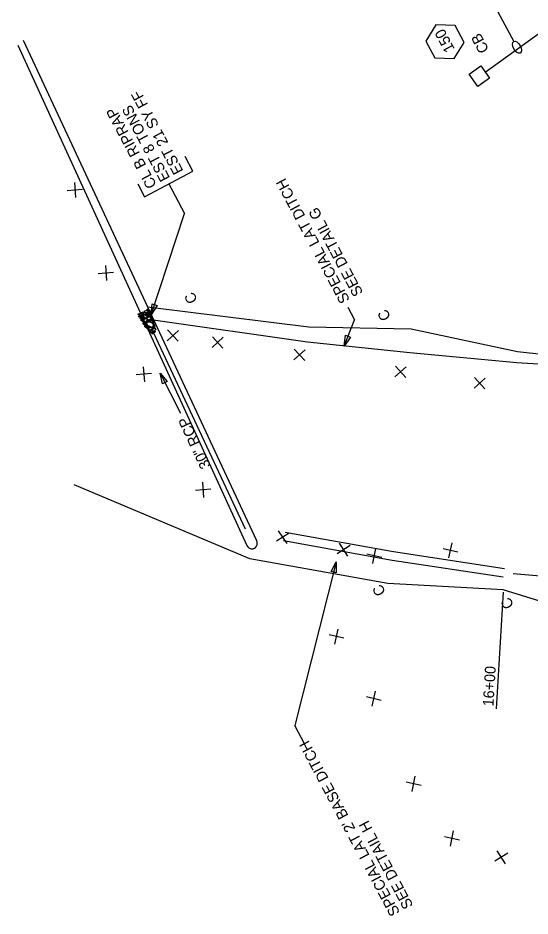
# Model space of a CAD drawing. Extents: x 2384780 to 2405432, y 547869 to 573706.
# Drawn here: x 2401980.8 to 2402219.1, y 570024 to 570441.9 of the extents above; entities that cross this region are included whole.
import ezdxf

# ---------------------------------------------------------------- set-up
doc = ezdxf.new("R2010")
doc.units = 0
for name, color, linetype in [('Old_Level_1', 7, 'Continuous'), ('Old_Level_18', 7, 'Continuous'), ('Old_Level_20', 7, 'Continuous'), ('Old_Level_3', 7, 'Continuous'), ('Old_Level_5', 7, 'Continuous'), ('Old_Level_6', 7, 'Continuous'), ('Old_Level_63', 7, 'Continuous'), ('Old_Level_9', 7, 'Continuous'), ('Prop Pipe CSP 15in', 7, 'Continuous'), ('Prop Pipe Text', 7, 'Continuous')]:
    doc.layers.add(name, color=color, linetype=linetype)

# ---------------------------------------------------------------- blocks, each defined once
blk = doc.blocks.new('SPOT')
at = {"layer": 'Old_Level_1'}
for p, q in [((-5.48625, 4.61225), (5.48625, -4.61175)), ((-4.608, -5.326), (4.609, 5.325))]:
    blk.add_line(p, q, dxfattribs=at)

msp = doc.modelspace()

# ---------------------------------------------------------------- linework, layer by layer
at = {"layer": 'Old_Level_1'}
for p in [(2402050.97, 570364.6), (2402042.82, 570303.67)]:
    msp.add_line(p, (2402058.31, 570350.79), dxfattribs=at)
for points in [[(2402036.53, 570364.63), (2402039.72, 570358.62), (2402062.22, 570370.58), (2402058.62, 570377.37)], [(2402036.77, 570304.24), (2402037.06, 570304.2), (2402037.39, 570303.82), (2402037.31, 570303.51), (2402037.13, 570303.46), (2402036.68, 570303.84), (2402036.66, 570304.04), (2402036.77, 570304.24)], [(2402038.54, 570302.75), (2402038.08, 570302.95), (2402037.33, 570303.66), (2402037.5, 570304.36), (2402038.02, 570304.51), (2402038.87, 570303.62), (2402038.92, 570303.13), (2402038.58, 570302.68)], [(2402039.65, 570304.65), (2402039.37, 570304.42), (2402038.81, 570304.11), (2402038.37, 570304.47), (2402038.31, 570304.76), (2402039.17, 570305.12), (2402039.53, 570304.97), (2402039.65, 570304.65)], [(2402038.88, 570304.22), (2402039.17, 570304.16), (2402039.52, 570303.79), (2402039.42, 570303.49), (2402039.26, 570303.4), (2402038.77, 570303.82), (2402038.75, 570304.06), (2402038.88, 570304.22)], [(2402040.36, 570302.02), (2402040.01, 570302.28), (2402039.24, 570303.02), (2402039.43, 570303.68), (2402039.89, 570303.93), (2402040.7, 570303.02), (2402040.87, 570302.41), (2402040.44, 570302.1)], [(2402041.55, 570305.26), (2402041.14, 570304.94), (2402040.3, 570304.44), (2402039.66, 570304.88), (2402039.61, 570305.41), (2402040.7, 570305.93), (2402041.3, 570305.71), (2402041.55, 570305.26)], [(2402040.07, 570303.92), (2402040.28, 570304.24), (2402040.85, 570304.7), (2402041.25, 570304.57), (2402041.39, 570304.31), (2402040.79, 570303.72), (2402040.41, 570303.63), (2402040.07, 570303.92)], [(2402041.79, 570306.22), (2402041.57, 570306), (2402041.16, 570305.73), (2402040.9, 570305.97), (2402040.84, 570306.23), (2402041.43, 570306.48), (2402041.73, 570306.4), (2402041.79, 570306.22)], [(2402041.36, 570303.99), (2402041.52, 570303.86), (2402041.93, 570303.53), (2402041.78, 570303.18), (2402041.61, 570303.09), (2402041.1, 570303.54), (2402041.22, 570303.79), (2402041.36, 570303.99)], [(2402042.41, 570305.41), (2402042.18, 570305.19), (2402041.77, 570304.92), (2402041.52, 570305.17), (2402041.45, 570305.43), (2402042.04, 570305.67), (2402042.34, 570305.59), (2402042.41, 570305.41)], [(2402042.42, 570304.72), (2402042.2, 570304.49), (2402041.79, 570304.22), (2402041.53, 570304.47), (2402041.47, 570304.73), (2402042.06, 570304.97), (2402042.36, 570304.89), (2402042.42, 570304.72)], [(2402042, 570304.31), (2402042.3, 570304.17), (2402042.66, 570303.81), (2402042.55, 570303.54), (2402042.4, 570303.45), (2402041.9, 570303.87), (2402041.89, 570304.12), (2402042, 570304.31)], [(2402038.02, 570302.94), (2402037.8, 570302.7), (2402037.39, 570302.59), (2402037.07, 570302.8), (2402037.08, 570303.02), (2402037.6, 570303.31), (2402037.93, 570303.1), (2402038.02, 570302.94)], [(2402037.67, 570301.91), (2402037.79, 570302.24), (2402038.14, 570302.52), (2402038.46, 570302.49), (2402038.62, 570302.23), (2402038.13, 570301.88), (2402037.83, 570301.79), (2402037.67, 570301.91)], [(2402038.23, 570301.52), (2402038.52, 570301.48), (2402038.85, 570301.1), (2402038.79, 570300.8), (2402038.6, 570300.74), (2402038.16, 570301.13), (2402038.12, 570301.32), (2402038.23, 570301.52)], [(2402039.37, 570301.77), (2402039.16, 570301.52), (2402038.75, 570301.42), (2402038.42, 570301.62), (2402038.43, 570301.84), (2402038.95, 570302.13), (2402039.28, 570301.94), (2402039.37, 570301.77)], [(2402038.86, 570300.65), (2402039.14, 570301.11), (2402039.88, 570302.04), (2402040.78, 570301.73), (2402041.02, 570301.31), (2402039.98, 570300.24), (2402039.23, 570300.15), (2402038.76, 570300.58)], [(2402039.13, 570302.68), (2402039.37, 570302.62), (2402039.78, 570302.23), (2402039.69, 570301.93), (2402039.5, 570301.87), (2402039.02, 570302.28), (2402038.98, 570302.47), (2402039.13, 570302.68)], [(2402039.01, 570299.53), (2402039.08, 570299.78), (2402039.39, 570300.08), (2402039.74, 570300.06), (2402039.91, 570299.78), (2402039.42, 570299.42), (2402039.11, 570299.37), (2402039.01, 570299.53)], [(2402039.59, 570299.53), (2402039.88, 570299.46), (2402040.2, 570299.09), (2402040.13, 570298.79), (2402039.95, 570298.74), (2402039.5, 570299.13), (2402039.48, 570299.33), (2402039.59, 570299.53)], [(2402040.12, 570300.15), (2402040.39, 570300.08), (2402040.69, 570299.7), (2402040.63, 570299.4), (2402040.43, 570299.29), (2402040, 570299.74), (2402040.01, 570299.96), (2402040.12, 570300.15)], [(2402041.42, 570300.72), (2402041.21, 570300.47), (2402040.8, 570300.37), (2402040.46, 570300.57), (2402040.47, 570300.79), (2402041, 570301.08), (2402041.33, 570300.89), (2402041.42, 570300.72)], [(2402040.9, 570303.38), (2402041.21, 570303.3), (2402041.53, 570302.92), (2402041.44, 570302.62), (2402041.26, 570302.55), (2402040.82, 570302.96), (2402040.78, 570303.19), (2402040.9, 570303.38)], [(2402042.81, 570302.04), (2402042.4, 570301.7), (2402041.47, 570301.29), (2402040.91, 570301.67), (2402040.81, 570302.21), (2402041.9, 570302.71), (2402042.61, 570302.53), (2402042.81, 570302.04)], [(2402041.24, 570300.47), (2402042.09, 570300.39), (2402043.67, 570299.66), (2402043.74, 570298.45), (2402043.16, 570297.86), (2402041.18, 570298.71), (2402040.81, 570299.62), (2402041.08, 570300.53)], [(2402041.7, 570301.24), (2402041.98, 570301.21), (2402042.29, 570300.81), (2402042.24, 570300.53), (2402042.04, 570300.42), (2402041.58, 570300.84), (2402041.57, 570301.09), (2402041.7, 570301.24)], [(2402041.72, 570302.94), (2402041.88, 570303.1), (2402042.25, 570303.43), (2402042.55, 570303.35), (2402042.63, 570303.22), (2402042.31, 570302.79), (2402042, 570302.74), (2402041.81, 570302.86)], [(2402042.14, 570301.19), (2402042.28, 570301.39), (2402042.61, 570301.81), (2402042.94, 570301.62), (2402043.01, 570301.47), (2402042.59, 570300.98), (2402042.38, 570300.98), (2402042.14, 570301.19)], [(2402043.56, 570300.98), (2402043.41, 570300.65), (2402042.91, 570300.15), (2402042.47, 570300.25), (2402042.33, 570300.52), (2402042.9, 570301.18), (2402043.33, 570301.2), (2402043.56, 570300.98)], [(2402042.65, 570303.09), (2402042.93, 570303.04), (2402043.27, 570302.67), (2402043.18, 570302.37), (2402043.01, 570302.28), (2402042.52, 570302.69), (2402042.52, 570302.94), (2402042.65, 570303.09)], [(2402042.96, 570302.1), (2402043.24, 570302.05), (2402043.58, 570301.68), (2402043.49, 570301.37), (2402043.33, 570301.29), (2402042.84, 570301.69), (2402042.83, 570301.94), (2402042.96, 570302.1)], [(2402044.07, 570300.28), (2402043.85, 570300.06), (2402043.44, 570299.79), (2402043.18, 570300.03), (2402043.12, 570300.3), (2402043.71, 570300.54), (2402044.01, 570300.46), (2402044.07, 570300.28)], [(2402043.85, 570299.45), (2402044.13, 570299.35), (2402044.47, 570298.98), (2402044.41, 570298.69), (2402044.21, 570298.58), (2402043.74, 570299.04), (2402043.73, 570299.27), (2402043.85, 570299.45)], [(2402041.17, 570298.42), (2402040.87, 570298.13), (2402040.35, 570297.83), (2402039.9, 570298.17), (2402039.88, 570298.52), (2402040.68, 570298.86), (2402041.03, 570298.68), (2402041.17, 570298.42)], [(2402040.76, 570298.02), (2402041.05, 570297.98), (2402041.38, 570297.6), (2402041.3, 570297.29), (2402041.12, 570297.24), (2402040.68, 570297.64), (2402040.64, 570297.83), (2402040.76, 570298.02)], [(2402041.2, 570298.41), (2402041.5, 570298.32), (2402041.79, 570297.94), (2402041.75, 570297.64), (2402041.55, 570297.54), (2402041.08, 570298.01), (2402041.09, 570298.23), (2402041.2, 570298.41)], [(2402043.44, 570297.32), (2402043.06, 570296.98), (2402042.18, 570296.49), (2402041.54, 570296.91), (2402041.52, 570297.36), (2402042.63, 570297.9), (2402043.19, 570297.73), (2402043.44, 570297.32)], [(2402041.79, 570298.45), (2402042.07, 570298.4), (2402042.4, 570298.02), (2402042.34, 570297.71), (2402042.15, 570297.66), (2402041.7, 570298.06), (2402041.68, 570298.26), (2402041.79, 570298.45)], [(2402042.57, 570296.66), (2402042.87, 570296.49), (2402043.36, 570296.08), (2402043.26, 570295.55), (2402042.91, 570295.35), (2402042.3, 570296.04), (2402042.33, 570296.4), (2402042.57, 570296.66)], [(2402043.05, 570295.09), (2402043.21, 570295.28), (2402043.56, 570295.73), (2402043.83, 570295.54), (2402043.93, 570295.38), (2402043.55, 570294.89), (2402043.2, 570294.83), (2402043.05, 570295.09)], [(2402044.95, 570297.14), (2402044.68, 570296.78), (2402043.98, 570296.04), (2402043.28, 570296.21), (2402043.06, 570296.7), (2402043.96, 570297.53), (2402044.6, 570297.55), (2402044.89, 570297.25)], [(2402044.22, 570297.77), (2402044.03, 570297.65), (2402043.63, 570297.43), (2402043.38, 570297.63), (2402043.29, 570297.8), (2402043.82, 570298.09), (2402044.18, 570298.05), (2402044.22, 570297.77)], [(2402043.88, 570298.73), (2402044.16, 570298.68), (2402044.5, 570298.31), (2402044.4, 570298.01), (2402044.24, 570297.92), (2402043.76, 570298.33), (2402043.75, 570298.58), (2402043.88, 570298.73)], [(2402043.87, 570295.7), (2402044.03, 570295.87), (2402044.34, 570296.31), (2402044.66, 570296.15), (2402044.74, 570295.98), (2402044.35, 570295.44), (2402044.01, 570295.44), (2402043.87, 570295.7)]]:
    msp.add_lwpolyline(points, dxfattribs=at)
msp.add_lwpolyline([(2402045.57, 570308.03), (2402042.82, 570303.67), (2402043.2, 570308.81)], close=True, dxfattribs=at)
at = {"layer": 'Old_Level_18'}
for points in [[(2402248.18, 570279.19), (2402212.92, 570281.31), (2402163.12, 570286.04), (2402115.48, 570290.93), (2402043.7, 570301.16)], [(2402207.15, 570185.59), (2402155.53, 570193.39), (2402105.06, 570202.43)], [(2402473.79, 570202.74), (2402421.96, 570189.13), (2402374.06, 570183.2), (2402320.26, 570179.09), (2402260.11, 570179.02), (2402211.28, 570183.2)], [(2402206.56, 570181.63), (2402154.87, 570189.45), (2402104.35, 570198.5)]]:
    msp.add_lwpolyline(points, dxfattribs=at)
at = {"layer": 'Old_Level_20'}
msp.add_lwpolyline([(2402175.3, 570438.72), (2402170.56, 570431.13), (2402174.76, 570423.23), (2402183.7, 570422.92), (2402188.44, 570430.51), (2402184.24, 570438.41)], close=True, dxfattribs=at)
at = {"layer": 'Old_Level_3'}
msp.add_line((2402043.93, 570295.38), (2402086.49, 570204.09), dxfattribs=at)
at = {"layer": 'Old_Level_5'}
for p, q in [((2402134.34, 570307.27), (2402137.45, 570301.42)), ((2402132.54, 570289.18), (2402137.45, 570301.42)), ((2402046.9, 570276.56), (2402056.48, 570257.93)), ((2402128.9, 570188.8), (2402109.6, 570112.55)), ((2402114.3, 570103.72), (2402109.6, 570112.55))]:
    msp.add_line(p, q, dxfattribs=at)
for points in [[(2402135.56, 570293.35), (2402132.54, 570289.18), (2402133.24, 570294.29)], [(2402048.08, 570271.54), (2402046.9, 570276.56), (2402050.3, 570272.68)], [(2402126.46, 570184.26), (2402128.9, 570188.8), (2402128.89, 570183.65)]]:
    msp.add_lwpolyline(points, close=True, dxfattribs=at)
at = {"layer": 'Old_Level_6'}
for p, q in [((2401980.81, 570429.26), (2402087.35, 570196.32)), ((2401983.25, 570431.46), (2402091.77, 570198.65))]:
    msp.add_line(p, q, dxfattribs=at)
msp.add_arc((2402089.65, 570197.32), 2.51, 203.5584, 32.1856, dxfattribs=at)
at = {"layer": 'Old_Level_63'}
for p, q in [((2402088.72, 570190.15), (2402006.9, 570224.68)), ((2402206.5, 570174.74), (2402203.23, 570120.43))]:
    msp.add_line(p, q, dxfattribs=at)
for points in [[(2402252.73, 570282.19), (2402213.24, 570286.54), (2402163.78, 570297.01), (2402116.07, 570298), (2402041.11, 570307.35)], [(2402206.56, 570175.73), (2402152.84, 570178.72), (2402088.72, 570190.15)], [(2402473.31, 570186.03), (2402424.75, 570173.56), (2402364.98, 570164.41), (2402315.1, 570160.85), (2402255.74, 570160.62), (2402206.56, 570175.73)]]:
    msp.add_lwpolyline(points, dxfattribs=at)
at = {"layer": 'Old_Level_9'}
msp.add_lwpolyline([(2402194.82, 570409.93), (2402190.72, 570415.63), (2402196.17, 570419.55), (2402200.25, 570413.85)], close=True, dxfattribs=at)
at = {"layer": 'Prop Pipe CSP 15in'}
msp.add_line((2402198.21, 570416.7), (2402237.95, 570445.33), dxfattribs=at)
at = {"layer": 'Prop Pipe Text'}
msp.add_line((2402204.15, 570444.68), (2402211.46, 570430.94), dxfattribs=at)
msp.add_ellipse((2402212.94, 570428.24), major_axis=(-1.48, 2.7), ratio=0.548538, dxfattribs=at)

# ---------------------------------------------------------------- block references
at = {"layer": 'Old_Level_63'}
for p, xscale, yscale, rotation in [((2402007.31, 570361.76), 0.5, 0.5, -134.9788318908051), ((2402021.75, 570323.14), 0.5, 0.5, -134.9788318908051), ((2402052.83, 570294.05), 0.5000000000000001, 0.5, 173.0211681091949), ((2402073.7, 570290.9), 0.5000000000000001, 0.5, 173.0211681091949), ((2402111.8, 570285.07), 0.5000000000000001, 0.5, 173.0211681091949), ((2402039.37, 570276.03), 0.5, 0.5, -134.9788318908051), ((2402158.83, 570277.2), 0.5000000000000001, 0.5, 173.0211681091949), ((2402195.6, 570271.92), 0.5000000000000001, 0.5, 173.0211681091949), ((2402066.95, 570222.3), 0.5, 0.5, -134.9788318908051), ((2402104.05, 570200.26), 0.4999999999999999, 0.5, 162.99994477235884), ((2402132.38, 570194.44), 0.4999999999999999, 0.5, 162.99994477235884), ((2402146.6, 570191.53), 0.49999999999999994, 0.5000000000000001, 117.99994477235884), ((2402182.02, 570194.07), 0.49999999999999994, 0.5000000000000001, 117.99994477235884), ((2402129.04, 570153.97), 0.49999999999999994, 0.5000000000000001, 117.99994477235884), ((2402146.43, 570125.1), 0.49999999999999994, 0.5000000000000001, 117.99994477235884), ((2402164.91, 570085.49), 0.49999999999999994, 0.5000000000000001, 117.99994477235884), ((2402182.75, 570060.03), 0.49999999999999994, 0.5000000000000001, 117.99994477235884), ((2402205.73, 570051.32), 0.4999999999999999, 0.5, 162.99994477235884)]:
    msp.add_blockref('SPOT', p, dxfattribs=dict(at, xscale=xscale, yscale=yscale, rotation=rotation))

# ---------------------------------------------------------------- texts
at = {"layer": 'Old_Level_20'}
msp.add_text('150', height=5, rotation=117.9999, dxfattribs=at).set_placement((2402184.14, 570427.42))
at = {"layer": 'Old_Level_5'}
for s, rotation, p in [('CB', 117.9999, (2402200.11, 570427.07)), ('EST 21 SY FF', 117.9999, (2402057.88, 570370.67)), ('EST 8 TONS', 117.9999, (2402051.7, 570367.38)), ('CL B RIPRAP', 117.9999, (2402045.52, 570364.1)), ('SPECIAL LAT DITCH', 117.9999, (2402135.38, 570310.65)), ('SEE DETAIL G', 117.9999, (2402141.56, 570313.94)), ('30" RCP', 114.9921, (2402070.61, 570233.42)), ("SPECIAL LAT 2' BASE DITCH", 117.9999, (2402158.69, 570025.56)), ('SEE DETAIL H', 117.9999, (2402164.87, 570028.84))]:
    msp.add_text(s, height=5, rotation=rotation, dxfattribs=at).set_placement(p)
at = {"layer": 'Old_Level_63'}
for s, rotation, p in [('C', 118, (2402064.59, 570310.52)), ('C', 118, (2402154.49, 570302.53)), ('C', 118, (2402152.09, 570174.5)), ('C', 118, (2402211.75, 570168.46)), ('16+00', 86.5514, (2402202.02, 570121.41))]:
    msp.add_text(s, height=5, rotation=rotation, dxfattribs=at).set_placement(p)

doc.saveas('drawing.dxf')
